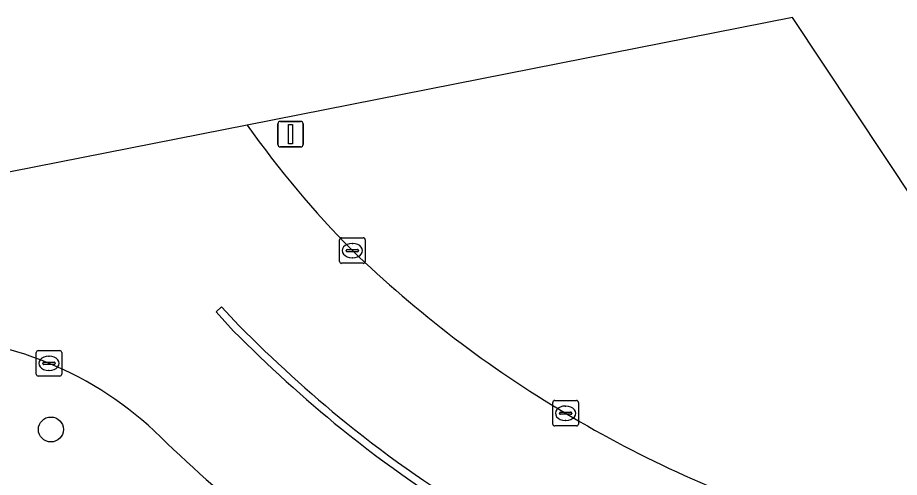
# Model space of a CAD drawing. Extents: x 162156 to 163172, y 378995 to 380779.
# Drawn here: x 162630.92 to 162665.46, y 380761.09 to 380779.12 of the extents above; entities that cross this region are included whole.
import ezdxf

# ---------------------------------------------------------------- set-up
doc = ezdxf.new("R2010")
doc.units = 0
for name, color, linetype in [('IMGEO_Berm_groen', 7, 'Continuous'), ('IMGEO_Boom', 7, 'Continuous'), ('IMGEO_Kolk', 7, 'Continuous'), ('IMGEO_Rijbaan_regionaal_gesloten', 7, 'Continuous'), ('IMGEO_Verkeersbordpaal', 7, 'Continuous'), ('IMGEO_Verkeerseiland_gesloten', 7, 'Continuous'), ('IMGEO_Verkeerseiland_groen', 7, 'Continuous')]:
    doc.layers.add(name, color=color, linetype=linetype)

msp = doc.modelspace()

# ---------------------------------------------------------------- linework, layer by layer
at = {"layer": 'IMGEO_Berm_groen'}
for centre, radius, start, end in [((162626.839, 380752.748), 13.874, 47.0832, 90.8291), ((162679.626, 380807.063), 61.871, 225.53348, 235.7893)]:
    msp.add_arc(centre, radius, start, end, dxfattribs=at)
at = {"layer": 'IMGEO_Boom'}
msp.add_circle((162632.222, 380762.97), 0.489, dxfattribs=at)
at = {"layer": 'IMGEO_Kolk'}
for p, q in [((162643.609, 380770.484), (162644.461, 380770.484)), ((162643.534, 380769.558), (162643.534, 380770.41)), ((162644.022, 380770.264), (162644.047, 380770.264)), ((162644.535, 380770.41), (162644.535, 380769.558)), ((162643.793, 380769.978), (162643.793, 380769.99)), ((162644.231, 380769.941), (162643.833, 380769.941)), ((162643.836, 380770.027), (162644.234, 380770.027)), ((162644.277, 380769.99), (162644.277, 380769.978)), ((162644.461, 380769.484), (162643.609, 380769.484)), ((162644.045, 380769.704), (162644.02, 380769.704)), ((162631.648, 380765.139), (162631.648, 380765.991)), ((162631.723, 380766.065), (162632.575, 380766.065)), ((162632.649, 380765.991), (162632.649, 380765.139)), ((162632.136, 380765.845), (162632.161, 380765.845)), ((162631.907, 380765.559), (162631.907, 380765.571)), ((162632.345, 380765.522), (162631.947, 380765.522)), ((162631.95, 380765.608), (162632.348, 380765.608)), ((162632.159, 380765.285), (162632.134, 380765.285)), ((162632.391, 380765.571), (162632.391, 380765.559)), ((162632.575, 380765.065), (162631.723, 380765.065)), ((162651.886, 380763.182), (162651.886, 380764.034)), ((162651.961, 380764.108), (162652.813, 380764.108)), ((162652.374, 380763.888), (162652.399, 380763.888)), ((162652.887, 380764.034), (162652.887, 380763.182)), ((162652.145, 380763.602), (162652.145, 380763.614)), ((162652.583, 380763.565), (162652.185, 380763.565)), ((162652.188, 380763.651), (162652.586, 380763.651)), ((162652.629, 380763.614), (162652.629, 380763.602)), ((162652.397, 380763.328), (162652.372, 380763.328)), ((162652.813, 380763.108), (162651.961, 380763.108))]:
    msp.add_line(p, q, dxfattribs=at)
for points in [[(162643.609, 380770.484), (162644.461, 380770.484)], [(162643.534, 380769.558), (162643.534, 380770.41)], [(162644.535, 380770.41), (162644.535, 380769.558)], [(162644.461, 380769.484), (162643.609, 380769.484)], [(162631.648, 380765.139), (162631.648, 380765.991)], [(162631.723, 380766.065), (162632.575, 380766.065)], [(162632.649, 380765.991), (162632.649, 380765.139)], [(162632.575, 380765.065), (162631.723, 380765.065)], [(162651.886, 380763.182), (162651.886, 380764.034)], [(162651.961, 380764.108), (162652.813, 380764.108)], [(162652.887, 380764.034), (162652.887, 380763.182)], [(162652.813, 380763.108), (162651.961, 380763.108)]]:
    msp.add_lwpolyline(points, dxfattribs=at)
for centre, radius, start, end in [((162643.611, 380770.408), 0.0765, 91.552, 178.448), ((162643.611, 380770.408), 0.0765, 91.552, 178.448), ((162644.459, 380770.408), 0.0765, 1.552, 88.448), ((162644.459, 380770.408), 0.0765, 1.552, 88.448), ((162643.833, 380769.987), 0.0403, 85.8775, 175.7526), ((162643.83, 380769.977), 0.0366, 178.938, 274.7102), ((162644.234, 380769.984), 0.043, 264.8664, 352.4533), ((162644.238, 380769.989), 0.0386, 1.7309, 96.639), ((162643.611, 380769.56), 0.0765, 181.552, 268.448), ((162643.611, 380769.56), 0.0765, 181.552, 268.448), ((162644.459, 380769.56), 0.0765, 271.552, 358.448), ((162644.459, 380769.56), 0.0765, 271.552, 358.448), ((162631.725, 380765.989), 0.0765, 91.552, 178.448), ((162631.725, 380765.989), 0.0765, 91.552, 178.448), ((162632.573, 380765.989), 0.0765, 1.552, 88.448), ((162632.573, 380765.989), 0.0765, 1.552, 88.448), ((162631.947, 380765.568), 0.0403, 85.8775, 175.7526), ((162631.944, 380765.558), 0.0366, 178.938, 274.7102), ((162632.348, 380765.565), 0.043, 264.8664, 352.4533), ((162632.352, 380765.57), 0.0386, 1.7309, 96.639), ((162631.725, 380765.141), 0.0765, 181.552, 268.448), ((162631.725, 380765.141), 0.0765, 181.552, 268.448), ((162632.573, 380765.141), 0.0765, 271.552, 358.448), ((162632.573, 380765.141), 0.0765, 271.552, 358.448), ((162651.963, 380764.032), 0.0765, 91.552, 178.448), ((162651.963, 380764.032), 0.0765, 91.552, 178.448), ((162652.811, 380764.032), 0.0765, 1.552, 88.448), ((162652.811, 380764.032), 0.0765, 1.552, 88.448), ((162652.185, 380763.611), 0.0403, 85.8775, 175.7526), ((162652.182, 380763.601), 0.0366, 178.938, 274.7102), ((162652.586, 380763.608), 0.043, 264.8664, 352.4533), ((162652.59, 380763.613), 0.0386, 1.7309, 96.639), ((162651.963, 380763.184), 0.0765, 181.552, 268.448), ((162651.963, 380763.184), 0.0765, 181.552, 268.448), ((162652.811, 380763.184), 0.0765, 271.552, 358.448), ((162652.811, 380763.184), 0.0765, 271.552, 358.448)]:
    msp.add_arc(centre, radius, start, end, dxfattribs=at)
for centre, major_axis, ratio, start_param, end_param in [((162644.021, 380769.984), (-0.387, 0.002), 0.722429, 4.712389, 7.853982), ((162644.046, 380769.984), (-0.39, 0.002), 0.717154, 1.570796, 4.712389), ((162632.135, 380765.565), (-0.387, 0.002), 0.722429, 4.712389, 7.853982), ((162632.16, 380765.565), (-0.39, 0.002), 0.717154, 1.570796, 4.712389), ((162652.373, 380763.608), (-0.387, 0.002), 0.722429, 4.712389, 7.853982), ((162652.398, 380763.608), (-0.39, 0.002), 0.717154, 1.570796, 4.712389)]:
    msp.add_ellipse(centre, major_axis=major_axis, ratio=ratio, start_param=start_param, end_param=end_param, dxfattribs=at)
at = {"layer": 'IMGEO_Rijbaan_regionaal_gesloten'}
for points in [[(162639.916, 380774.905), (162622.355, 380771.442), (162622.471, 380771.171), (162624.452, 380771.528)], [(162639.383, 380766.829), (162638.692, 380767.578), (162638.912, 380767.781), (162639.6, 380767.037)]]:
    msp.add_lwpolyline(points, dxfattribs=at)
for centre, radius, start, end in [((162671.538, 380797.191), 38.686, 215.1749, 224.6903), ((162675.739, 380802.855), 45.668, 226.0355, 239.2476), ((162679.049, 380806.23), 55.609, 224.8136, 230.6527), ((162679.147, 380806.346), 56.061, 224.8213, 230.6516), ((162626.839, 380752.748), 13.874, 47.0832, 90.8291), ((162675.549, 380802.207), 45.015, 239.0336, 252.4298), ((162676.939, 380804.724), 53.111, 231.3828, 245.9314), ((162679.626, 380807.063), 61.871, 225.53348, 235.7893), ((162676.917, 380804.689), 53.369, 231.375, 245.9377)]:
    msp.add_arc(centre, radius, start, end, dxfattribs=at)
at = {"layer": 'IMGEO_Verkeersbordpaal'}
for p, q in [((162641.116, 380774.147), (162641.116, 380774.947)), ((162641.116, 380774.947), (162641.116, 380774.147)), ((162641.216, 380775.047), (162642.006, 380775.047)), ((162642.006, 380775.047), (162641.216, 380775.047)), ((162642.106, 380774.947), (162642.106, 380774.147)), ((162642.106, 380774.147), (162642.106, 380774.947)), ((162642.006, 380774.047), (162641.216, 380774.047)), ((162641.216, 380774.047), (162642.006, 380774.047))]:
    msp.add_line(p, q, dxfattribs=at)
msp.add_lwpolyline([(162641.536, 380774.922), (162641.686, 380774.922), (162641.686, 380774.172), (162641.536, 380774.172), (162641.536, 380774.922)], dxfattribs=at)
for centre, start, end in [((162641.216, 380774.947), 90, 180), ((162641.216, 380774.947), 90, 180), ((162642.006, 380774.947), 0, 90), ((162642.006, 380774.947), 360, 90), ((162641.216, 380774.147), 180, 270), ((162641.216, 380774.147), 180, 270), ((162642.006, 380774.147), 270, 0), ((162642.006, 380774.147), 270, 0)]:
    msp.add_arc(centre, 0.1, start, end, dxfattribs=at)
at = {"layer": 'IMGEO_Verkeerseiland_gesloten'}
msp.add_lwpolyline([(162639.6, 380767.037), (162638.912, 380767.781), (162638.692, 380767.578), (162639.383, 380766.829)], dxfattribs=at)
for centre, radius, start, end in [((162679.049, 380806.23), 55.609, 224.8136, 230.6527), ((162679.147, 380806.346), 56.061, 224.8213, 230.6516), ((162676.939, 380804.724), 53.111, 231.3828, 245.9314), ((162676.917, 380804.689), 53.369, 231.375, 245.9377)]:
    msp.add_arc(centre, radius, start, end, dxfattribs=at)
at = {"layer": 'IMGEO_Verkeerseiland_groen'}
for points in [[(162661.275, 380779.117), (162639.916, 380774.905)], [(162675.745, 380757.324), (162661.275, 380779.117)]]:
    msp.add_lwpolyline(points, dxfattribs=at)
for centre, radius, start, end in [((162671.538, 380797.191), 38.686, 215.1749, 224.6903), ((162675.739, 380802.855), 45.668, 226.0355, 239.2476), ((162675.549, 380802.207), 45.015, 239.0336, 252.4298)]:
    msp.add_arc(centre, radius, start, end, dxfattribs=at)

doc.saveas('drawing.dxf')
